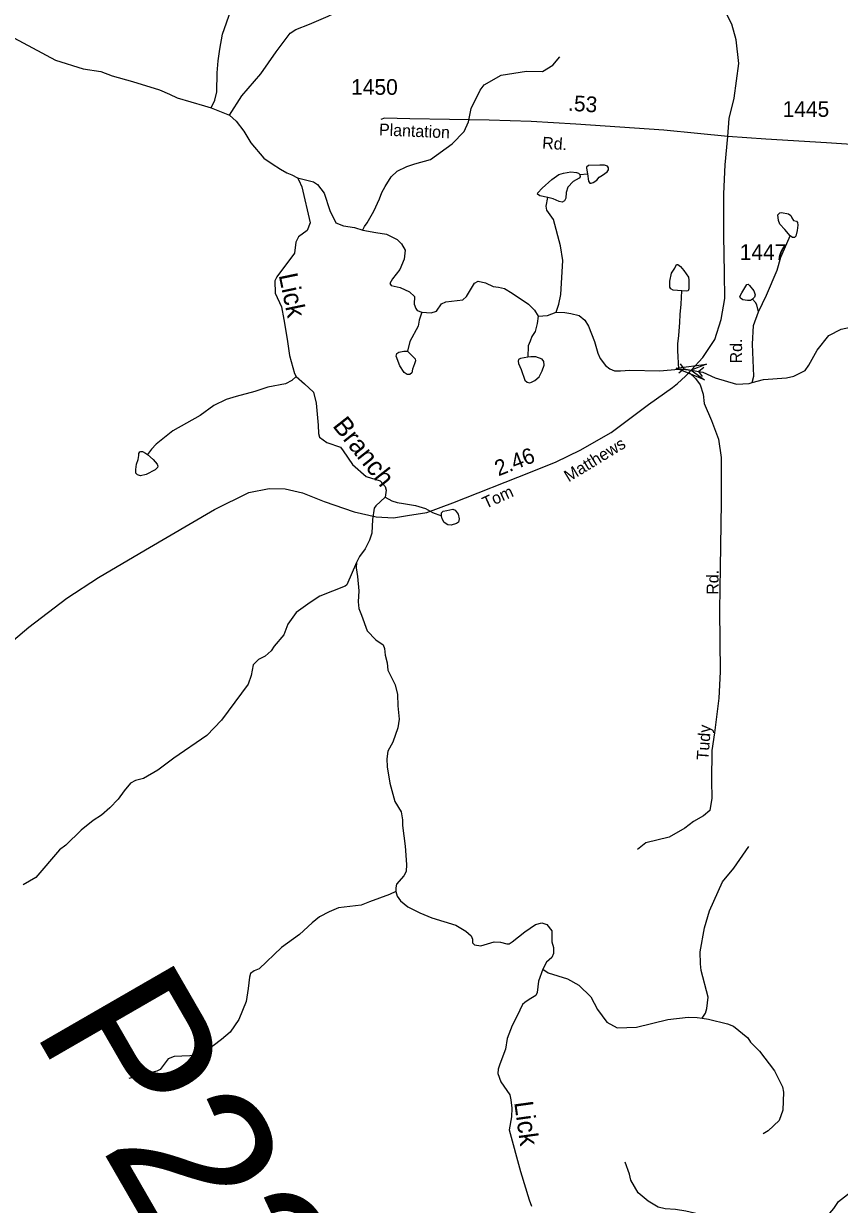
# Model space of a CAD drawing. Extents: x 2056842 to 2160602, y 826753 to 1016856.
# Drawn here: x 2123395 to 2129898, y 989856 to 999270 of the extents above; entities that cross this region are included whole.
import ezdxf

# ---------------------------------------------------------------- set-up
doc = ezdxf.new("R2010")
doc.units = 0
for name, color, linetype in [('Exist Hydrographic Creek Single Shore', 7, 'Continuous'), ('Exist Hydrographic Creek Single Shore Label', 7, 'Continuous'), ('Exist Hydrographic Misc Water Feature', 7, 'Continuous'), ('Exist Road Non-System Type 51', 7, 'Continuous'), ('Exist Road Non-System Type 51 Label', 7, 'Continuous'), ('Exist Road Secondary Mileage Hundredths English Label', 7, 'Continuous'), ('Exist Road Secondary Structure Pipe CELL', 7, 'Continuous'), ('Exist Road Secondary Structure Pipe Number Label', 7, 'Continuous'), ('Exist Road Secondary Structure Standard Bridge Attributed CELL', 7, 'Continuous'), ('Exist Road Secondary Type 51 Attributed', 7, 'Continuous'), ('Exist Road Secondary Type 51 Label', 7, 'Continuous'), ('Exist Road Secondary Type 51 Number Label', 7, 'Continuous')]:
    doc.layers.add(name, color=color, linetype=linetype)

msp = doc.modelspace()

# ---------------------------------------------------------------- linework, layer by layer
at = {"layer": 'Exist Hydrographic Creek Single Shore'}
for points in [[(2121961.4, 1000173.8), (2122106, 1000055.8), (2122206.9, 999912.3), (2122296.9, 999778.6), (2122391.7, 999678.8), (2122538.7, 999591.3), (2122654, 999522.9), (2122774.3, 999460.9), (2122914.1, 999396.5), (2123008.9, 999336.9), (2123205.2, 999216), (2123650.2, 998979.6), (2123869.4, 998910), (2124009.2, 998889.3), (2124100.3, 998854.1), (2124262, 998808.6), (2124477.4, 998742.9), (2124557.6, 998708.9), (2124619.6, 998679.7), (2124837.7, 998615), (2124888.8, 998598)], [(2125037.1, 998539.3), (2125090.5, 998492.4), (2125150.1, 998413.3), (2125206.8, 998318.7), (2125308.8, 998198.3), (2125375.7, 998150.9), (2125442.5, 998110.8), (2125493.6, 998081.6), (2125532.5, 998064.6), (2125578.6, 998041.5)], [(2125578.6, 998041.5), (2125589.6, 998023.2), (2125613.9, 997968.5), (2125677.8, 997680.5), (2125656.3, 997621.9), (2125587, 997570.8), (2125563.9, 997526.6), (2125553, 997439), (2125413.2, 997251.5), (2125397.4, 997219.8), (2125401.1, 997120.1), (2125450.9, 997011.9), (2125469.1, 996910.9), (2125494.7, 996755.5), (2125514.3, 996624), (2125555.4, 996479.2), (2125568.8, 996456.1)], [(2125568.8, 996456.1), (2125633.2, 996397.7), (2125706.1, 996330.9), (2125727.8, 996244.8), (2125742.5, 996069), (2125745, 996001), (2125753, 995972.9), (2125811.1, 995929.4), (2125921.2, 995892.3), (2125941.8, 995864.4), (2126016, 995753.7), (2126126.6, 995658.6), (2126238.4, 995625.8), (2126276.1, 995579.5), (2126285.8, 995550.4), (2126277.3, 995495.6)], [(2126277.3, 995495.6), (2126203.2, 995425.1), (2126189.3, 995406.4), (2126175.9, 995315.2), (2126169.8, 995207.7), (2126152.8, 995150.5), (2126116.3, 995081.2), (2126071.4, 995020.4), (2126047.4, 994972.6)], [(2126047.4, 994972.6), (2126044.6, 994930.1), (2126056.8, 994862), (2126066.3, 994746.4), (2126060.9, 994658.6), (2126067, 994606.6), (2126087.2, 994554.7), (2126133.6, 994427.4), (2126201.7, 994356.9), (2126261.2, 994318), (2126272.2, 994288.8), (2126275.8, 994235.3), (2126294.1, 994174.5), (2126298.9, 994116.1), (2126357.3, 993999.3), (2126374.3, 993921.5), (2126379.1, 993830.3), (2126388.8, 993724.1), (2126377.9, 993655.7), (2126339, 993541.3), (2126297.7, 993468.4), (2126289.2, 993408.8), (2126294.1, 993343.1), (2126314.7, 993214), (2126353.6, 993068), (2126403.4, 992985.3), (2126416.4, 992922.2), (2126415.6, 992877.6), (2126436.3, 992711), (2126447.2, 992566.5), (2126444.8, 992510.6), (2126426.5, 992475.3), (2126368.2, 992407.9), (2126360.9, 992378.7), (2126363.3, 992349.5)], [(2126363.3, 992349.5), (2126373.1, 992314.3), (2126400.5, 992274.9), (2126457.7, 992227.5), (2126553.7, 992181.2), (2126648.5, 992139.9), (2126840.5, 992082.7), (2126920.7, 992035.3), (2126962.3, 991997.6), (2126972, 991969.6), (2126972, 991940.4), (2126987.8, 991924.6), (2127040.1, 991917.3), (2127147, 991947.7), (2127196.9, 991945.3), (2127247, 991933.1), (2127266.4, 991933.1), (2127289.5, 991949), (2127389.2, 992028), (2127475.5, 992086.4), (2127526.5, 992101), (2127565.4, 992086.4), (2127605.5, 992036.5), (2127606.7, 991949), (2127620.1, 991903), (2127618.9, 991855.6), (2127604.3, 991823.9), (2127564.2, 991786.2), (2127532.6, 991730.3)], [(2127532.6, 991730.3), (2127498.5, 991634.5), (2127488.8, 991544.5), (2127477.9, 991520.1), (2127425.6, 991489.7), (2127391.6, 991466.6), (2127372.1, 991449.6), (2127328.4, 991359.6), (2127288.3, 991283), (2127250.6, 991179.1), (2127237.2, 991092.8), (2127191, 990973.6), (2127177.7, 990933.5), (2127175.2, 990899.4), (2127199.6, 990834), (2127271.6, 990730.2), (2127278, 990690), (2127285.8, 990623.6), (2127284.4, 990554), (2127266.4, 990449.9), (2127356.3, 990116.7), (2127425.4, 989892.9), (2127443.7, 989841)]]:
    msp.add_lwpolyline(points, dxfattribs=at)
at = {"layer": 'Exist Hydrographic Misc Water Feature'}
for points in [[(2124888.8, 998598), (2124917.9, 998660), (2124935, 998726.9), (2124938.6, 998877.7), (2124946.1, 998973.6), (2124957.8, 999065.5), (2124981.2, 999185.7), (2125048, 999374.1), (2125063.8, 999495.7), (2125063.8, 999600.3), (2125099, 999769.8), (2125161.8, 999982.4), (2125225.4, 1000084.7), (2125311.5, 1000188.2), (2125399, 1000246.5), (2125589.8, 1000343.8), (2125645.7, 1000369.4), (2125745.4, 1000429), (2125845.5, 1000535.4), (2126122.1, 1000788.6), (2126224.5, 1000851.7)], [(2125037.1, 998539.3), (2125133.3, 998694.4), (2125284.7, 998871), (2125407.9, 999045.5), (2125518.7, 999193.1), (2125566.1, 999223.5), (2125673.1, 999264.9), (2125821.4, 999330.5), (2125958.5, 999393.9), (2126070.2, 999444.4), (2126123.9, 999488.7), (2126203.1, 999629), (2126251.9, 999773), (2126288.3, 999822.8), (2126476.1, 1000033.2), (2126493.1, 1000057.5)], [(2126097.9, 997624.6), (2126111.8, 997652.7), (2126132.3, 997682.2), (2126187.5, 997775), (2126230.7, 997871.9), (2126251.4, 997923), (2126278.1, 997971.7), (2126324.1, 998049.6), (2126373.5, 998093), (2126448.9, 998131.9), (2126513.8, 998152.4), (2126637.4, 998187), (2126811, 998311.4), (2126905.8, 998409.9), (2126941, 998487.8), (2126961.7, 998593.6), (2127033.1, 998740.6), (2127067, 998782.8), (2127200.7, 998859.3), (2127402.4, 998892.3), (2127530.4, 998889.3), (2127614.3, 998939.2), (2127670.2, 999006.1)], [(2124888.8, 998598), (2125037.1, 998539.3)], [(2127889.3, 998073.3), (2127897.8, 998013.7), (2127907.5, 997999.1), (2127918.5, 997996.7), (2127935.5, 998004), (2127964.7, 998022.2), (2127984.1, 998045.3), (2128009.6, 998061.2), (2128047.3, 998089.1), (2128057, 998103.7), (2128058.2, 998120.7), (2128048.5, 998134.1), (2128024.2, 998141.4), (2127989, 998142.6), (2127896.6, 998137.8), (2127883.2, 998126.8), (2127880.8, 998118.3), (2127889.3, 998073.3)], [(2125578.6, 998041.5), (2125674.3, 998016.6), (2125706.3, 998008.7), (2125738.3, 997987), (2125790.7, 997917), (2125835.1, 997781.2), (2125884.3, 997681), (2125943.7, 997657.9), (2126031.7, 997644.2), (2126097.9, 997624.5)], [(2127575, 997884.6), (2127510.1, 997898.2), (2127491.9, 997909.1), (2127493.1, 997921.3), (2127529.5, 997957.8), (2127604.9, 998028.3), (2127662, 998068.4), (2127697.3, 998078.2), (2127756.8, 998089.1), (2127803, 998084.3), (2127817.6, 998078.2), (2127828.5, 998066)], [(2127828.5, 998066), (2127832.2, 998049), (2127822.5, 998038), (2127775.1, 998010.1), (2127733.7, 997966.3), (2127720.4, 997922.5), (2127716.7, 997878.7), (2127707, 997856.8), (2127687.5, 997847.1), (2127663.2, 997852), (2127617, 997872.7), (2127575, 997884.6)], [(2127828.5, 998066), (2127889.3, 998073.3)], [(2127639.4, 996970), (2127660.1, 997034.5), (2127678.3, 997109.9), (2127693, 997381.5), (2127674.3, 997497.5), (2127619.4, 997707.3), (2127565.3, 997783), (2127560.4, 997814), (2127575, 997884.6)], [(2129505.4, 997578.8), (2129463.8, 997628.1), (2129423.3, 997671.9), (2129411.3, 997699.3), (2129406.9, 997745.3), (2129423.3, 997760.7), (2129437.5, 997762.9), (2129493.4, 997754.1), (2129512, 997739.8), (2129518.6, 997722.3), (2129531.7, 997701.5), (2129555.8, 997694.9), (2129564.5, 997685.1), (2129565.6, 997663.2), (2129562.4, 997620.4), (2129550.3, 997575.5), (2129540.5, 997563.5), (2129522.9, 997563.5), (2129505.4, 997578.8)], [(2126097.9, 997624.5), (2126201.8, 997604.9), (2126288.2, 997591.7), (2126372.1, 997549.2), (2126407.3, 997513.9), (2126435.3, 997462.8), (2126429.2, 997392.3), (2126394, 997310.8), (2126335.6, 997234.2), (2126313.7, 997197.7), (2126323.5, 997183.1), (2126396.4, 997167.3), (2126471.7, 997132), (2126511.9, 997094.3), (2126509.4, 997033.5), (2126520.4, 996999.5), (2126531.3, 996983.7), (2126569, 996970.3)], [(2129252.6, 996972.4), (2129316, 997104.6), (2129401.1, 997305.1), (2129430.6, 997409.1), (2129480.2, 997517.4), (2129505.4, 997578.8)], [(2128640.9, 997138.6), (2128573.3, 997144.4), (2128553.9, 997154.2), (2128546.6, 997167.5), (2128546.6, 997217.4), (2128560, 997279.4), (2128585.5, 997320.8), (2128598.2, 997350.8), (2128611.3, 997350.8), (2128631, 997334.4), (2128658.4, 997302.6), (2128694.5, 997247.8), (2128697.8, 997225.9), (2128697.8, 997155.8), (2128695.6, 997147.4), (2128691.2, 997140.8), (2128679.2, 997137.5), (2128640.9, 997138.6)], [(2126569, 996970.3), (2126643.1, 996964.2), (2126687.1, 996978.1), (2126727.2, 997036.4), (2126761.3, 997052.3), (2126895, 997066.9), (2126926.6, 997093.6), (2126989.8, 997200.6), (2127018.4, 997217.7), (2127075.6, 997204.3), (2127137.6, 997173.9), (2127181.3, 997169), (2127228.6, 997158.1), (2127290.6, 997121.6), (2127419.4, 997034), (2127466.8, 996985.4), (2127497.2, 996937.9)], [(2129204.8, 997072.6), (2129188.3, 997063.8), (2129164.2, 997061.6), (2129128.1, 997068.2), (2129108.4, 997081.3), (2129105.1, 997095.6), (2129119.3, 997124), (2129161, 997189.8), (2129169.7, 997192), (2129181.8, 997181), (2129214.6, 997138.3), (2129225.6, 997106.5), (2129222.3, 997087.9), (2129204.8, 997072.6)], [(2128618.3, 996514.7), (2128611.3, 996663.7), (2128611.3, 996717.4), (2128616.8, 996784.2), (2128625.6, 996888.1), (2128629.9, 996951.3), (2128635.4, 997033.4), (2128640.9, 997138.6)], [(2129252.6, 996972.4), (2129239.8, 997027.6), (2129228.8, 997047.4), (2129204.8, 997072.6)], [(2126569, 996970.3), (2126547.2, 996904.6), (2126539.4, 996856.6), (2126474, 996736.3), (2126455.9, 996657.3)], [(2127497.2, 996937.9), (2127488.7, 996878.4), (2127471.7, 996815.1), (2127447.4, 996776.2), (2127431.6, 996738.5), (2127415.8, 996700.8), (2127413.3, 996612)], [(2127497.2, 996937.9), (2127571.3, 996943.3), (2127639.4, 996970)], [(2127639.4, 996970), (2127709.9, 996967.6), (2127756.6, 996959.8), (2127823, 996942.2), (2127868.9, 996906.4), (2127899.1, 996858.6), (2127945.6, 996734.8), (2127972.1, 996642.8), (2127990.3, 996599), (2128034.4, 996545.1), (2128068.7, 996517.2), (2128104.7, 996501.5), (2128152.8, 996500.4), (2128226.9, 996507.7), (2128462.7, 996500.6), (2128618.3, 996514.7)], [(2129203.2, 996408.3), (2129214.9, 996460.2), (2129204.8, 996713.8), (2129213.5, 996862.8), (2129252.6, 996972.4)], [(2129202.8, 996408.2), (2129292.9, 996432.5), (2129476.6, 996445.1), (2129534.7, 996459.6), (2129624.5, 996504), (2129654.3, 996548), (2129721.8, 996666.4), (2129813.1, 996782.6), (2129912.9, 996833), (2130074.8, 996867.7), (2130250.9, 996866.7), (2130400.9, 996835.3), (2130465.1, 996815.6)], [(2126455.9, 996657.3), (2126492.4, 996620.8), (2126515.5, 996596.5), (2126517.9, 996580.6), (2126511.9, 996556.3), (2126496.1, 996516.2), (2126488.8, 996485.8), (2126473, 996472.4), (2126452.3, 996472.4), (2126428, 996489.4), (2126392.7, 996540.5), (2126364.8, 996619.6), (2126369.6, 996639), (2126386.7, 996650), (2126425.6, 996658.5), (2126455.9, 996657.3)], [(2127413.3, 996612), (2127356.2, 996600.3), (2127339.2, 996591.8), (2127336.8, 996579.7), (2127340.4, 996561.4), (2127361.1, 996511.6), (2127391.5, 996427.7), (2127409.7, 996410.6), (2127430.4, 996405.8), (2127443.7, 996411.8), (2127470.5, 996424), (2127505.7, 996454.4), (2127528.8, 996500.6), (2127544.6, 996548.1), (2127542.2, 996576), (2127527.6, 996594.3), (2127479, 996612.5), (2127437.6, 996613.7), (2127413.3, 996612)], [(2125568.8, 996456.1), (2125533.2, 996424.2), (2125482.5, 996397.7), (2125341.5, 996372.2), (2125238.2, 996336.9), (2125088.6, 996296.8), (2125009.6, 996272.5), (2124909.9, 996226.3), (2124801.7, 996144.8), (2124584.2, 996022), (2124450.6, 995918.1), (2124415.4, 995878), (2124381.3, 995834.2)], [(2128618.3, 996514.7), (2128646.3, 996515.2), (2128717.1, 996507.2), (2128810.5, 996490.2), (2128908.6, 996444.8), (2129078.9, 996395.7), (2129179, 996399.8), (2129202.8, 996408.2)], [(2124381.3, 995834.2), (2124428.7, 995795.3), (2124459.1, 995758.8), (2124464, 995741.8), (2124462.8, 995732), (2124444.5, 995712.6), (2124372.8, 995676.1), (2124326.6, 995665.2), (2124303.5, 995671.2), (2124288.9, 995685.8), (2124288.9, 995715), (2124295, 995757.6), (2124308.4, 995794.1), (2124312, 995826.9), (2124314.5, 995842.7), (2124320.6, 995856.1), (2124329.1, 995858.5), (2124341.2, 995857.3), (2124365.5, 995846.4), (2124381.3, 995834.2)], [(2126277.3, 995495.6), (2126329.5, 995466.4), (2126372.1, 995451.9), (2126421.9, 995443.3), (2126519, 995428.3), (2126599.2, 995405.2), (2126653.9, 995372.3), (2126725.6, 995346.8)], [(2126725.6, 995346.8), (2126726, 995368.7), (2126740.6, 995382), (2126767.3, 995389.3), (2126817.2, 995399.1), (2126834.2, 995390.6), (2126858.5, 995357.7), (2126867, 995321.2), (2126860.9, 995295.7), (2126846.3, 995283.5), (2126802.6, 995270.2), (2126777.1, 995272.6), (2126746.7, 995292.1), (2126732.1, 995321.2), (2126725.6, 995346.8)], [(2126047.5, 994972.6), (2125970.5, 994796.4), (2125958.3, 994784.2), (2125755.5, 994703.9), (2125678.9, 994655.3), (2125568.3, 994573.6), (2125501.5, 994481.1), (2125469.9, 994397.2), (2125392.5, 994305.8), (2125368.7, 994269.7), (2125321, 994225.5), (2125267, 994199), (2125224.5, 994157.7), (2125209.9, 994073.7), (2125185.6, 994004.4), (2124973.2, 993715.9), (2124855.7, 993593.4), (2124591.6, 993412.9), (2124464, 993318), (2124349.7, 993252.4), (2124286.5, 993236.6), (2124246.4, 993214.7), (2124196.6, 993152.7), (2124147.9, 993086.4), (2124080.9, 993016.4), (2124014.4, 992957.8), (2123948.8, 992915.6), (2123853, 992839.1), (2123730.8, 992718.5), (2123682.2, 992683.2), (2123491.1, 992460.7), (2123391.5, 992403.5)], [(2128803.2, 991340.8), (2128830.8, 991380.9), (2128840.7, 991417), (2128852.4, 991509), (2128795.4, 991720.8), (2128791.3, 991772.7), (2128789, 991868.7), (2128823.9, 992060.8), (2128863.4, 992197), (2128966.4, 992427.5), (2129056, 992535.8), (2129177.2, 992708.4)], [(2126363.3, 992349.5), (2126311.1, 992326.4), (2126153.1, 992268.1), (2126086.2, 992241.3), (2125905.1, 992220.6), (2125829.8, 992187.8), (2125753.2, 992147.7), (2125694, 992101.2), (2125593.7, 992006.4), (2125450.3, 991903), (2125271.4, 991732.7), (2125232.5, 991718.1), (2125204.5, 991697.5), (2125194.8, 991667.1), (2125185.1, 991577.1), (2125169.3, 991472.5), (2125109.7, 991329), (2125040.5, 991228), (2124972.4, 991169.7), (2124906.8, 991121), (2124781, 991041.7), (2124594.7, 991034.5), (2124547.6, 991016.2), (2124483.2, 990932.3), (2124456.4, 990916.5), (2124234, 990860.5)], [(2127532.6, 991730.3), (2127576.3, 991701.4), (2127730.7, 991655.1), (2127821.9, 991602.8), (2127915.4, 991510.4), (2127969, 991409.2), (2128044.9, 991307.3), (2128126.3, 991263.5), (2128204, 991264.8), (2128280.7, 991268.4), (2128529.7, 991330.4), (2128691.4, 991347.5), (2128764.3, 991346.2), (2128803.2, 991340.8)], [(2128803.2, 991340.8), (2128853.2, 991333), (2129007.2, 991295.7), (2129053.5, 991275.9), (2129167.7, 991184.5), (2129189.9, 991148.6), (2129260.2, 991076.8), (2129381, 990919.3), (2129445.4, 990791.7), (2129451.7, 990751.7), (2129448.3, 990607.6), (2129416.7, 990523.6), (2129331, 990443.2), (2129289.1, 990419)], [(2129407.9, 989303.6), (2129421.6, 989333.7), (2129575.2, 989496.4), (2129736.1, 989687.1), (2129853.6, 989821.6), (2129891.4, 989877.7), (2129986.9, 989954.1), (2130031, 989974.2), (2130127, 989978.6), (2130206.9, 989971.1), (2130251, 989971.3), (2130320.7, 990013.5), (2130432.1, 990142), (2130583.4, 990286.6), (2130625.2, 990342.8), (2130788.5, 990517.5), (2130852.2, 990613.8), (2130869.7, 990685.9)]]:
    msp.add_lwpolyline(points, dxfattribs=at)
at = {"layer": 'Exist Road Non-System Type 51'}
for points in [[(2128699.2, 996488.5), (2128751.1, 996440.1), (2128787.4, 996389), (2128812.3, 996315.2), (2128819.1, 996242.5), (2128879.2, 996106.8), (2128933.7, 995957), (2128956.2, 995810.1), (2128955.7, 995453), (2128947.7, 994933), (2128942, 994594.3), (2128948.8, 994102.5), (2128936.3, 993890.9), (2128903.4, 993615), (2128880.9, 993474), (2128877.5, 993233.3), (2128882, 993093.4), (2128866.1, 992996.9), (2128813.9, 992952.6), (2128734.5, 992909.4), (2128666.5, 992855), (2128540, 992782.9), (2128356.2, 992738.6), (2128289.3, 992685.2)], [(2129893.9, 989533.2), (2129849.7, 989540.6), (2129693.1, 989581.5), (2129527.5, 989616.6), (2129393.1, 989632), (2129280.8, 989641.1), (2129120.9, 989694.4), (2129011.4, 989722.2), (2128835.6, 989764.2), (2128673.4, 989801.7), (2128590.6, 989815.3), (2128510, 989821), (2128453.9, 989834.1), (2128373.3, 989880.6), (2128292.8, 989947.6), (2128236.1, 990047.5), (2128223.6, 990097.4), (2128189.6, 990191.7)]]:
    msp.add_lwpolyline(points, dxfattribs=at)
at = {"layer": 'Exist Road Secondary Structure Pipe CELL'}
for p, q in [((2128628.8, 996558.7), (2128657.4, 996516.8)), ((2128817.1, 996528.5), (2128776.8, 996497.6)), ((2128617.1, 996485.9), (2128657.4, 996516.8)), ((2128657.4, 996516.8), (2128776.8, 996497.6)), ((2128805.4, 996455.7), (2128776.8, 996497.6))]:
    msp.add_line(p, q, dxfattribs=at)
at = {"layer": 'Exist Road Secondary Structure Standard Bridge Attributed CELL'}
msp.add_lwpolyline([(2128821.8, 996430.3), (2128596.1, 996522.6), (2128837.8, 996555.5), (2128717.1, 996507.2)], close=True, dxfattribs=at)
at = {"layer": 'Exist Road Secondary Type 51 Attributed'}
for points in [[(2129008.6, 998370.1), (2129019.3, 998512.6), (2129060.1, 998675.3), (2129096.4, 998952.3), (2129074.9, 999141.9), (2129040.8, 999266.8), (2128981.8, 999380.3)], [(2129008.6, 998370.1), (2128766.7, 998394.8), (2128497.5, 998419.8), (2127796.5, 998467.5), (2127440.3, 998490.2), (2127106.3, 998499.2), (2126473.4, 998510.6), (2126271.5, 998517.4), (2126242, 998506)], [(2128717.1, 996507.2), (2128809, 996608.3), (2128903.8, 996751.5), (2128955.5, 996911.4), (2128985, 997079.4), (2128982.7, 997279.3), (2128975.7, 997580.2), (2128975.7, 997913.9), (2128987, 998144.2), (2129008.6, 998370.1)], [(2133822.8, 998059.1), (2133771, 998060.5), (2133667.8, 998071.9), (2133356.4, 998115.6), (2133037.7, 998157.6), (2132543.1, 998228), (2132172, 998280.2), (2131815.8, 998307.4), (2131414.2, 998311.9), (2131018.4, 998294.9), (2130635, 998276.8), (2130232.3, 998289.2), (2129796.1, 998320.5), (2129310.6, 998350), (2129008.6, 998370.1)], [(2122961.3, 994055.3), (2123436.5, 994458.6), (2123738.2, 994688), (2123991.9, 994853.2), (2124367.6, 995074.7), (2124916.6, 995397.1), (2125190.3, 995532.6), (2125353.6, 995564.3), (2125480.7, 995562.1), (2125619.1, 995528), (2125791.5, 995459.9), (2126029.7, 995378.2), (2126205.3, 995337.8), (2126343.7, 995328.7), (2126454.9, 995349.1), (2126609.1, 995371.9), (2126815.6, 995449.1), (2127436.2, 995693.5), (2127640.1, 995775.1), (2127830.7, 995868.2), (2128079.5, 996010.7), (2128375, 996232.5), (2128566.4, 996368.3), (2128607.7, 996400.8), (2128672, 996458.1), (2128717.1, 996507.2)]]:
    msp.add_lwpolyline(points, dxfattribs=at)

# ---------------------------------------------------------------- texts
at = {"layer": 'Exist Hydrographic Creek Single Shore Label'}
for s, rotation, p in [('Lick', 281.78248, (2125427.6, 997265.3)), ('Branch', 308.35915, (2125852.2, 996062)), ('Lick', 277.86497, (2127305.2, 990669.3))]:
    msp.add_text(s, height=150, rotation=rotation, dxfattribs=at).set_placement(p)
at = {"layer": 'Exist Road Non-System Type 51 Label'}
for s, rotation, p in [('Rd.', 89.56051, (2128933.7, 994716.1)), ('Tudy', 85.91103, (2128853.9, 993394.4))]:
    msp.add_text(s, height=95, rotation=rotation, dxfattribs=at).set_placement(p)
at = {"layer": 'Exist Road Secondary Mileage Hundredths English Label'}
for s, rotation, p in [('.53', 356.35251, (2127732.3, 998576.3)), ('2.46', 21.50187, (2127179.7, 995659.7))]:
    msp.add_text(s, height=125, rotation=rotation, dxfattribs=at).set_placement(p)
at = {"layer": 'Exist Road Secondary Structure Pipe Number Label'}
msp.add_text('P236', height=1230.31, rotation=300, dxfattribs=at).set_placement((2123458.3, 991259.8))
at = {"layer": 'Exist Road Secondary Type 51 Label'}
for s, rotation, p in [('Plantation', 357.58491, (2126226.6, 998379.3)), ('Rd.', 356.28107, (2127526.5, 998273.6)), ('Rd.', 89.41062, (2129120.9, 996560.4)), ('Matthews', 31.46441, (2127739.9, 995611.9)), ('Tom', 24.36169, (2127078, 995399.7))]:
    msp.add_text(s, height=95, rotation=rotation, dxfattribs=at).set_placement(p)
at = {"layer": 'Exist Road Secondary Type 51 Number Label'}
for s, p in [('1450', (2126005.8, 998702.5)), ('1445', (2129445, 998526.6)), ('1447', (2129103.3, 997386.2))]:
    msp.add_text(s, height=125, dxfattribs=at).set_placement(p)

doc.saveas('drawing.dxf')
